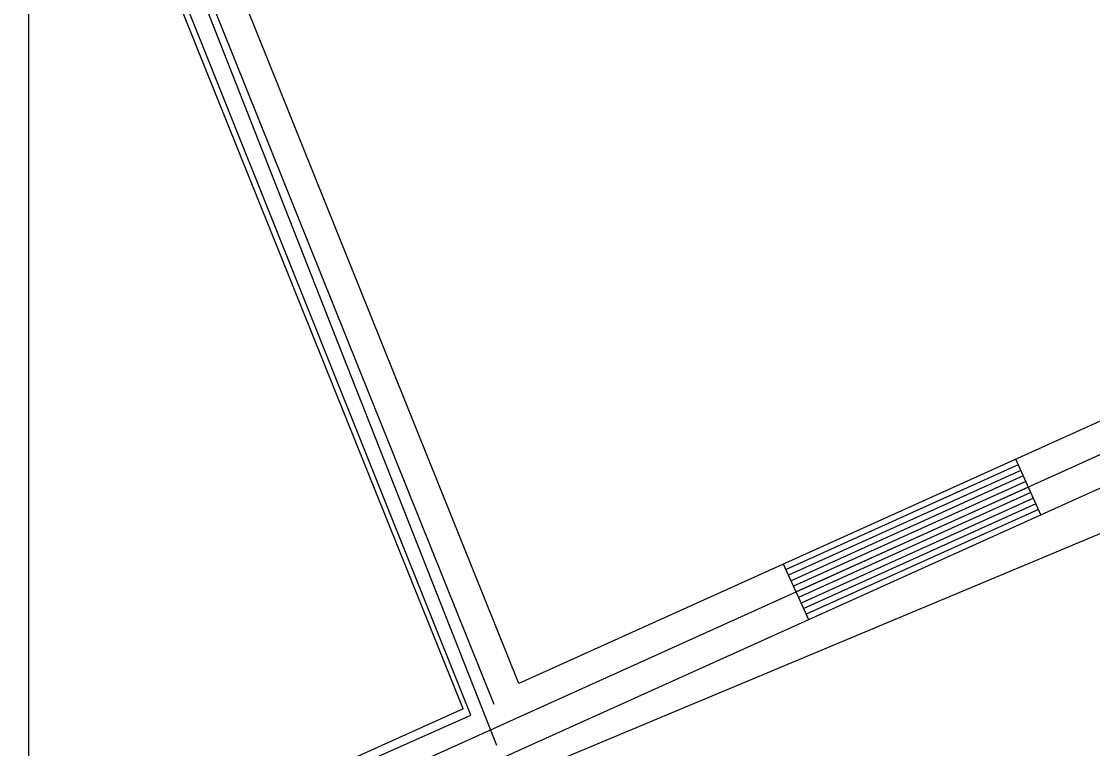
# Model space of a CAD drawing. Extents: x 3281947 to 3319794, y 715894 to 741249.
# Drawn here: x 3286078 to 3286604, y 732569 to 732926 of the extents above; entities that cross this region are included whole.
import ezdxf

# ---------------------------------------------------------------- set-up
doc = ezdxf.new("R2010")
doc.units = 0
for name, color, linetype in [('V-DTCH-CNTR', 7, 'Continuous'), ('V-GRID-FRAM', 7, 'Continuous'), ('V-ROAD-CNTR', 7, 'Continuous'), ('V-TOPO-SHOR', 7, 'Continuous')]:
    doc.layers.add(name, color=color, linetype=linetype)

msp = doc.modelspace()

# ---------------------------------------------------------------- linework, layer by layer
at = {"layer": 'V-DTCH-CNTR'}
msp.add_lwpolyline([(3286311.22, 732570.65), (3286233.39, 732768.13), (3286081.57, 733154.3)], dxfattribs=at)
at = {"layer": 'V-GRID-FRAM'}
msp.add_lwpolyline([(3286080.65, 739456.18), (3317564.57, 739474.49), (3317583.08, 721289.31), (3286083.3, 721270.98), (3286080.65, 739456.18)], dxfattribs=at)
at = {"layer": 'V-ROAD-CNTR'}
for p, q in [((3286578.19, 732683.79), (3286565.84, 732711.14)), ((3286464.25, 732632.37), (3286451.91, 732659.71))]:
    msp.add_line(p, q, dxfattribs=at)
for points in [[(3292299.36, 735314.71), (3292254.25, 735308.67), (3292203.72, 735294.05), (3292155.33, 735277.07), (3291858.01, 735139.34), (3291518, 734974.57), (3291162.64, 734811.75), (3290941.36, 734712.88), (3290422.1, 734471.54), (3289806.12, 734186.35), (3289203.85, 733912.05), (3288290.58, 733484.19), (3287359.81, 733053.04), (3286100.98, 732484.86), (3286079.39, 732475.14)], [(3287812.62, 733279.32), (3287353.57, 733066.68), (3286322.02, 732601.09)], [(3287826.91, 733252.88), (3287366.05, 733039.4), (3286107.14, 732471.19), (3286079.4, 732458.69)], [(3286322.02, 732601.09), (3286093.21, 733169.94)], [(3286309.97, 732590.85), (3286079.29, 733164.35)], [(3286294.65, 732588.73), (3286078.72, 733125.57)], [(3286567.08, 732708.4), (3286453.15, 732656.98)], [(3286568.31, 732705.67), (3286454.38, 732654.24)], [(3286569.55, 732702.93), (3286455.62, 732651.51)], [(3286570.78, 732700.2), (3286456.85, 732648.78)], [(3286572.02, 732697.47), (3286458.08, 732646.04)], [(3286573.25, 732694.73), (3286459.32, 732643.31)], [(3286574.48, 732692), (3286460.55, 732640.57)], [(3286575.72, 732689.26), (3286461.79, 732637.84)], [(3286576.95, 732686.53), (3286463.02, 732635.1)], [(3286294.65, 732588.73), (3286094.81, 732498.53), (3286081.73, 732492.64)]]:
    msp.add_lwpolyline(points, dxfattribs=at)
at = {"layer": 'V-TOPO-SHOR'}
for points in [[(3286077.95, 732487.49), (3286298.5, 732585.52), (3286081.16, 733128.4)], [(3287027.27, 732865.64), (3286623.94, 732681.55), (3286275.62, 732535.8)]]:
    msp.add_lwpolyline(points, dxfattribs=at)

doc.saveas('drawing.dxf')
